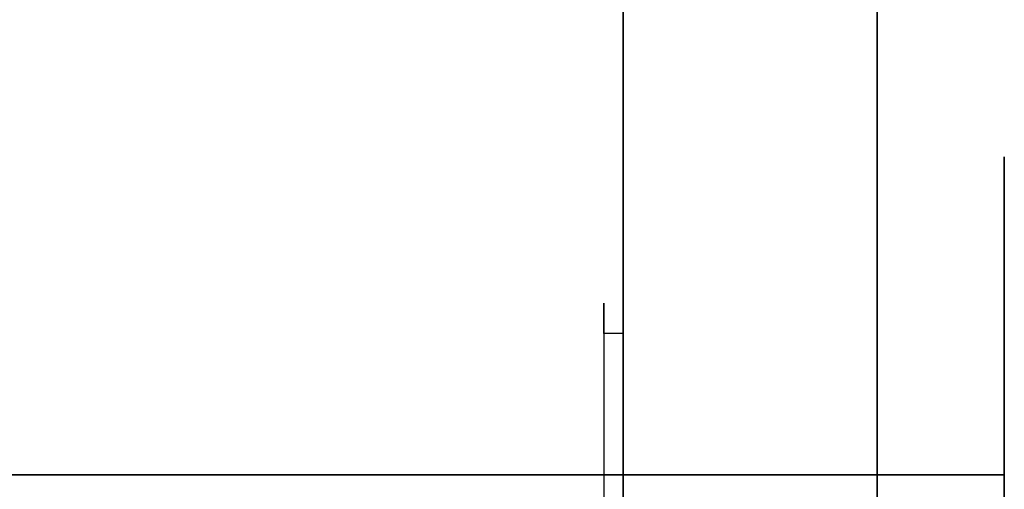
# Model space of a CAD drawing. Header units: millimetres. Extents: x 0 to 1524, y 0 to 1016.
# Tile 302 of 352: x 1393.416 to 1394.965, y 397.384 to 398.122. Entities that reach past the tile are written whole.
import ezdxf

# ---------------------------------------------------------------- set-up
doc = ezdxf.new("R2010")
doc.units = ezdxf.units.MM
doc.header["$LTSCALE"] = 83.82
doc.layers.get('0').update_dxf_attribs({"linetype": 'CONTINUOUS'})

msp = doc.modelspace()

# ---------------------------------------------------------------- linework, layer by layer
at = {"color": 6, "linetype": 'CONTINUOUS'}
for p, q in [((1394.3654, 400.2567), (1394.3654, 393.7567)), ((1394.3654, 393.7567), (1394.3654, 400.2567)), ((1394.3654, 400.2567), (1394.3654, 393.7567)), ((1394.3654, 393.7567), (1394.3654, 400.2567)), ((1394.3654, 400.2567), (1394.3654, 393.7567)), ((1394.3654, 393.7567), (1394.3654, 400.2567)), ((1394.3654, 400.2567), (1394.3654, 393.7567)), ((1394.3654, 393.7567), (1394.3654, 400.2567)), ((1394.7654, 399.1467), (1394.7654, 397.4067)), ((1394.7654, 397.4067), (1394.7654, 399.1467)), ((1394.7654, 399.1467), (1394.7654, 397.4067)), ((1394.7654, 397.4067), (1394.7654, 399.1467)), ((1394.7654, 399.1467), (1394.7654, 397.4067)), ((1394.7654, 397.4067), (1394.7654, 399.1467)), ((1394.7654, 399.1467), (1394.7654, 397.4067)), ((1394.7654, 397.4067), (1394.7654, 399.1467)), ((1394.7654, 399.1467), (1394.7654, 397.4067)), ((1394.7654, 397.4067), (1394.7654, 399.1467)), ((1394.7654, 399.1467), (1394.7654, 397.4067)), ((1394.7654, 397.4067), (1394.7654, 399.1467)), ((1394.7654, 399.1467), (1394.7654, 397.4067)), ((1394.7654, 397.4067), (1394.7654, 399.1467)), ((1394.7654, 399.1467), (1394.7654, 397.4067)), ((1394.7654, 397.4067), (1394.7654, 399.1467)), ((1394.3354, 397.6289), (1394.3354, 397.2238)), ((1394.3354, 397.6289), (1394.3354, 397.2238)), ((1394.3354, 397.6289), (1394.3354, 397.2238)), ((1394.3354, 397.6289), (1394.3354, 397.2238)), ((1394.3654, 397.6289), (1394.3654, 397.2238)), ((1394.3654, 397.6289), (1394.3654, 397.2238)), ((1394.3654, 397.6289), (1394.3654, 397.2238)), ((1394.3654, 397.6289), (1394.3654, 397.2238)), ((1392.9214, 397.4067), (1394.7654, 397.4067)), ((1394.7654, 397.4067), (1392.9214, 397.4067)), ((1392.9214, 397.4067), (1394.7654, 397.4067)), ((1394.7654, 397.4067), (1392.9214, 397.4067)), ((1392.9214, 397.4067), (1394.7654, 397.4067)), ((1394.7654, 397.4067), (1392.9214, 397.4067)), ((1392.9214, 397.4067), (1394.7654, 397.4067)), ((1394.7654, 397.4067), (1392.9214, 397.4067)), ((1394.7654, 397.4067), (1392.9654, 397.4067)), ((1392.9654, 397.4067), (1394.7654, 397.4067)), ((1394.7654, 397.4067), (1392.9654, 397.4067)), ((1392.9654, 397.4067), (1394.7654, 397.4067)), ((1394.7654, 397.4067), (1392.9654, 397.4067)), ((1392.9654, 397.4067), (1394.7654, 397.4067)), ((1394.7654, 397.4067), (1392.9654, 397.4067)), ((1392.9654, 397.4067), (1394.7654, 397.4067)), ((1394.7654, 397.4067), (1394.7654, 396.6067)), ((1394.7654, 397.4067), (1394.7654, 396.6067)), ((1394.7654, 396.6067), (1394.7654, 397.4067)), ((1394.7654, 397.4067), (1394.7654, 396.6067)), ((1394.7654, 397.4067), (1394.7654, 396.6067)), ((1394.7654, 397.4067), (1394.7654, 396.6067)), ((1394.7654, 396.6067), (1394.7654, 397.4067)), ((1394.7654, 397.4067), (1394.7654, 396.6067)), ((1394.7654, 397.4067), (1394.7654, 396.6067)), ((1394.7654, 397.4067), (1394.7654, 396.6067)), ((1394.7654, 396.6067), (1394.7654, 397.4067)), ((1394.7654, 397.4067), (1394.7654, 396.6067)), ((1394.7654, 397.4067), (1394.7654, 396.6067)), ((1394.7654, 397.4067), (1394.7654, 396.6067)), ((1394.7654, 396.6067), (1394.7654, 397.4067)), ((1394.7654, 397.4067), (1394.7654, 396.6067)), ((1394.9654, 396.6067), (1394.9654, 397.4067)), ((1394.9654, 397.4067), (1394.9654, 396.6067)), ((1394.9654, 396.6067), (1394.9654, 397.4067)), ((1394.9654, 397.4067), (1394.9654, 396.6067)), ((1394.9654, 396.6067), (1394.9654, 397.4067)), ((1394.9654, 397.4067), (1394.9654, 396.6067)), ((1394.9654, 396.6067), (1394.9654, 397.4067)), ((1394.9654, 397.4067), (1394.9654, 396.6067))]:
    msp.add_line(p, q, dxfattribs=at)
at = {"color": 7, "linetype": 'CONTINUOUS'}
for p, q in [((1394.7654, 397.9067), (1394.7654, 397.8067)), ((1394.7654, 396.1067), (1394.7654, 397.9067)), ((1394.7654, 397.9067), (1394.7654, 397.8067)), ((1394.7654, 396.1067), (1394.7654, 397.9067)), ((1394.7654, 397.9067), (1394.7654, 397.8067)), ((1394.7654, 396.1067), (1394.7654, 397.9067)), ((1394.7654, 397.9067), (1394.7654, 397.8067)), ((1394.7654, 396.1067), (1394.7654, 397.9067)), ((1394.9654, 397.9067), (1394.9654, 397.5067)), ((1394.9654, 396.1067), (1394.9654, 397.9067)), ((1394.9654, 397.9067), (1394.9654, 397.8067)), ((1394.9654, 397.8067), (1394.9654, 397.9067)), ((1394.9654, 397.9067), (1394.9654, 397.5067)), ((1394.9654, 396.1067), (1394.9654, 397.9067)), ((1394.9654, 397.9067), (1394.9654, 397.8067)), ((1394.9654, 397.8067), (1394.9654, 397.9067)), ((1394.9654, 397.9067), (1394.9654, 397.5067)), ((1394.9654, 396.1067), (1394.9654, 397.9067)), ((1394.9654, 397.9067), (1394.9654, 397.8067)), ((1394.9654, 397.8067), (1394.9654, 397.9067)), ((1394.9654, 397.9067), (1394.9654, 397.5067)), ((1394.9654, 396.1067), (1394.9654, 397.9067)), ((1394.9654, 397.9067), (1394.9654, 397.8067)), ((1394.9654, 397.8067), (1394.9654, 397.9067)), ((1394.7654, 397.8067), (1394.7654, 397.6067)), ((1394.7654, 397.8067), (1394.7654, 397.6067)), ((1394.7654, 397.8067), (1394.7654, 397.6067)), ((1394.7654, 397.8067), (1394.7654, 397.6067)), ((1394.9654, 397.8067), (1394.9654, 396.2067)), ((1394.9654, 397.6067), (1394.9654, 397.8067)), ((1394.9654, 397.8067), (1394.9654, 396.2067)), ((1394.9654, 397.6067), (1394.9654, 397.8067)), ((1394.9654, 397.8067), (1394.9654, 396.2067)), ((1394.9654, 397.6067), (1394.9654, 397.8067)), ((1394.9654, 397.8067), (1394.9654, 396.2067)), ((1394.9654, 397.6067), (1394.9654, 397.8067)), ((1394.7654, 397.7586), (1394.7654, 396.2547)), ((1394.7654, 397.5067), (1394.7654, 397.7586)), ((1394.7654, 397.7586), (1394.7654, 396.2547)), ((1394.7654, 397.5067), (1394.7654, 397.7586)), ((1394.7654, 397.7586), (1394.7654, 396.2547)), ((1394.7654, 397.5067), (1394.7654, 397.7586)), ((1394.7654, 397.7586), (1394.7654, 396.2547)), ((1394.7654, 397.5067), (1394.7654, 397.7586)), ((1394.9654, 397.7067), (1394.9654, 397.6467)), ((1394.9654, 397.6467), (1394.9654, 397.7067)), ((1394.9654, 397.7067), (1394.9654, 397.6467)), ((1394.9654, 397.6467), (1394.9654, 397.7067)), ((1394.9654, 397.7067), (1394.9654, 397.6467)), ((1394.9654, 397.6467), (1394.9654, 397.7067)), ((1394.9654, 397.7067), (1394.9654, 397.6467)), ((1394.9654, 397.6467), (1394.9654, 397.7067)), ((1394.3354, 397.677), (1394.3354, 397.6648)), ((1394.3354, 397.6661), (1394.3354, 397.677)), ((1394.3354, 397.677), (1394.3354, 397.6648)), ((1394.3354, 397.6661), (1394.3354, 397.677)), ((1394.3354, 397.677), (1394.3354, 397.6648)), ((1394.3354, 397.6661), (1394.3354, 397.677)), ((1394.3354, 397.677), (1394.3354, 397.6648)), ((1394.3354, 397.6661), (1394.3354, 397.677)), ((1394.3654, 397.677), (1394.3654, 397.6661)), ((1394.3654, 397.6648), (1394.3654, 397.677)), ((1394.3654, 397.677), (1394.3654, 397.6661)), ((1394.3654, 397.6648), (1394.3654, 397.677)), ((1394.3654, 397.677), (1394.3654, 397.6661)), ((1394.3654, 397.6648), (1394.3654, 397.677)), ((1394.3654, 397.677), (1394.3654, 397.6661)), ((1394.3654, 397.6648), (1394.3654, 397.677)), ((1394.3354, 397.6289), (1394.3354, 397.6661)), ((1394.3354, 397.6289), (1394.3354, 397.6661)), ((1394.3354, 397.6289), (1394.3354, 397.6661)), ((1394.3354, 397.6289), (1394.3354, 397.6661)), ((1394.3354, 397.6648), (1394.3354, 397.6261)), ((1394.3354, 397.6648), (1394.3354, 397.6261)), ((1394.3354, 397.6648), (1394.3354, 397.6261)), ((1394.3354, 397.6648), (1394.3354, 397.6261)), ((1394.3654, 397.6661), (1394.3654, 397.6289)), ((1394.3654, 397.6661), (1394.3654, 397.6289)), ((1394.3654, 397.6661), (1394.3654, 397.6289)), ((1394.3654, 397.6661), (1394.3654, 397.6289)), ((1394.3654, 397.6261), (1394.3654, 397.6648)), ((1394.3654, 397.6261), (1394.3654, 397.6648)), ((1394.3654, 397.6261), (1394.3654, 397.6648)), ((1394.3654, 397.6261), (1394.3654, 397.6648)), ((1394.9654, 396.3667), (1394.9654, 397.6467)), ((1394.9654, 397.6467), (1394.9654, 396.3667)), ((1394.9654, 396.3667), (1394.9654, 397.6467)), ((1394.9654, 397.6467), (1394.9654, 396.3667)), ((1394.9654, 396.3667), (1394.9654, 397.6467)), ((1394.9654, 397.6467), (1394.9654, 396.3667)), ((1394.9654, 396.3667), (1394.9654, 397.6467)), ((1394.9654, 397.6467), (1394.9654, 396.3667)), ((1394.3654, 397.6289), (1394.3354, 397.6289)), ((1394.3654, 397.6289), (1394.3354, 397.6289)), ((1394.3654, 397.6289), (1394.3354, 397.6289)), ((1394.3654, 397.6289), (1394.3354, 397.6289)), ((1394.3354, 397.6261), (1394.3354, 396.556)), ((1394.3354, 397.6261), (1394.3354, 396.556)), ((1394.3354, 397.6261), (1394.3354, 396.556)), ((1394.3354, 397.6261), (1394.3354, 396.556)), ((1394.3654, 396.556), (1394.3654, 397.6261)), ((1394.3654, 396.556), (1394.3654, 397.6261)), ((1394.3654, 396.556), (1394.3654, 397.6261)), ((1394.3654, 396.556), (1394.3654, 397.6261)), ((1394.7654, 397.6067), (1394.7654, 397.5067)), ((1394.7654, 397.6067), (1394.7654, 397.5067)), ((1394.7654, 397.6067), (1394.7654, 397.5067)), ((1394.7654, 397.6067), (1394.7654, 397.5067)), ((1394.9654, 397.5067), (1394.9654, 397.6067)), ((1394.9654, 397.5067), (1394.9654, 397.6067)), ((1394.9654, 397.5067), (1394.9654, 397.6067)), ((1394.9654, 397.5067), (1394.9654, 397.6067)), ((1394.7654, 397.4067), (1394.7654, 397.5067)), ((1394.7654, 397.5067), (1394.7654, 397.4067)), ((1394.7654, 397.4067), (1394.7654, 397.5067)), ((1394.7654, 397.5067), (1394.7654, 397.4067)), ((1394.7654, 397.4067), (1394.7654, 397.5067)), ((1394.7654, 397.5067), (1394.7654, 397.4067)), ((1394.7654, 397.4067), (1394.7654, 397.5067)), ((1394.7654, 397.5067), (1394.7654, 397.4067)), ((1394.9654, 397.5067), (1394.9654, 397.4067)), ((1394.9654, 397.0067), (1394.9654, 397.5067)), ((1394.9654, 397.4067), (1394.9654, 397.5067)), ((1394.9654, 397.5067), (1394.9654, 397.4067)), ((1394.9654, 397.0067), (1394.9654, 397.5067)), ((1394.9654, 397.4067), (1394.9654, 397.5067)), ((1394.9654, 397.5067), (1394.9654, 397.4067)), ((1394.9654, 397.0067), (1394.9654, 397.5067)), ((1394.9654, 397.4067), (1394.9654, 397.5067)), ((1394.9654, 397.5067), (1394.9654, 397.4067)), ((1394.9654, 397.0067), (1394.9654, 397.5067)), ((1394.9654, 397.4067), (1394.9654, 397.5067)), ((1394.9654, 397.4067), (1394.7654, 397.4067)), ((1394.7654, 397.4067), (1394.7654, 396.6067)), ((1394.9654, 397.4067), (1394.7654, 397.4067)), ((1394.7654, 397.4067), (1394.9654, 397.4067)), ((1394.7654, 396.6067), (1394.7654, 397.4067)), ((1394.7654, 397.4067), (1394.9654, 397.4067)), ((1394.9654, 397.4067), (1394.7654, 397.4067)), ((1394.7654, 397.4067), (1394.7654, 396.6067)), ((1394.9654, 397.4067), (1394.7654, 397.4067)), ((1394.7654, 397.4067), (1394.9654, 397.4067)), ((1394.7654, 396.6067), (1394.7654, 397.4067)), ((1394.7654, 397.4067), (1394.9654, 397.4067)), ((1394.9654, 397.4067), (1394.7654, 397.4067)), ((1394.7654, 397.4067), (1394.7654, 396.6067)), ((1394.9654, 397.4067), (1394.7654, 397.4067)), ((1394.7654, 397.4067), (1394.9654, 397.4067)), ((1394.7654, 396.6067), (1394.7654, 397.4067)), ((1394.7654, 397.4067), (1394.9654, 397.4067)), ((1394.9654, 397.4067), (1394.7654, 397.4067)), ((1394.7654, 397.4067), (1394.7654, 396.6067)), ((1394.9654, 397.4067), (1394.7654, 397.4067)), ((1394.7654, 397.4067), (1394.9654, 397.4067)), ((1394.7654, 396.6067), (1394.7654, 397.4067)), ((1394.7654, 397.4067), (1394.9654, 397.4067)), ((1394.9654, 396.6067), (1394.9654, 397.4067)), ((1394.9654, 397.4067), (1394.9654, 396.6067)), ((1394.9654, 396.6067), (1394.9654, 397.4067)), ((1394.9654, 397.4067), (1394.9654, 396.6067)), ((1394.9654, 396.6067), (1394.9654, 397.4067)), ((1394.9654, 397.4067), (1394.9654, 396.6067)), ((1394.9654, 396.6067), (1394.9654, 397.4067)), ((1394.9654, 397.4067), (1394.9654, 396.6067))]:
    msp.add_line(p, q, dxfattribs=at)
at = {"color": 6, "linetype": 'CONTINUOUS'}
for points in [[(1394.3654, 397.0067), (1394.3654, 397.0843), (1394.3654, 397.1591), (1394.3654, 397.228), (1394.3654, 397.2895), (1394.3654, 397.339), (1394.3654, 397.3759), (1394.3654, 397.3988), (1394.3654, 397.4067), (1394.3654, 397.399), (1394.3654, 397.3765), (1394.3654, 397.3398), (1394.3654, 397.2895), (1394.3654, 397.2292), (1394.3654, 397.1604), (1394.3654, 397.0857), (1394.3654, 397.0067)], [(1394.3654, 397.0067), (1394.3654, 397.0843), (1394.3654, 397.1591), (1394.3654, 397.228), (1394.3654, 397.2895), (1394.3654, 397.339), (1394.3654, 397.3759), (1394.3654, 397.3988), (1394.3654, 397.4067), (1394.3654, 397.399), (1394.3654, 397.3765), (1394.3654, 397.3398), (1394.3654, 397.2895), (1394.3654, 397.2292), (1394.3654, 397.1604), (1394.3654, 397.0857), (1394.3654, 397.0067)], [(1394.3654, 397.0067), (1394.3654, 397.0843), (1394.3654, 397.1591), (1394.3654, 397.228), (1394.3654, 397.2895), (1394.3654, 397.339), (1394.3654, 397.3759), (1394.3654, 397.3988), (1394.3654, 397.4067), (1394.3654, 397.399), (1394.3654, 397.3765), (1394.3654, 397.3398), (1394.3654, 397.2895), (1394.3654, 397.2292), (1394.3654, 397.1604), (1394.3654, 397.0857), (1394.3654, 397.0067)], [(1394.3654, 397.0067), (1394.3654, 397.0843), (1394.3654, 397.1591), (1394.3654, 397.228), (1394.3654, 397.2895), (1394.3654, 397.339), (1394.3654, 397.3759), (1394.3654, 397.3988), (1394.3654, 397.4067), (1394.3654, 397.399), (1394.3654, 397.3765), (1394.3654, 397.3398), (1394.3654, 397.2895), (1394.3654, 397.2292), (1394.3654, 397.1604), (1394.3654, 397.0857), (1394.3654, 397.0067)], [(1394.3654, 397.0067), (1394.3654, 397.0843), (1394.3654, 397.1591), (1394.3654, 397.228), (1394.3654, 397.2895), (1394.3654, 397.339), (1394.3654, 397.3759), (1394.3654, 397.3988), (1394.3654, 397.4067), (1394.3654, 397.399), (1394.3654, 397.3765), (1394.3654, 397.3398), (1394.3654, 397.2895), (1394.3654, 397.2292), (1394.3654, 397.1604), (1394.3654, 397.0857), (1394.3654, 397.0067)], [(1394.3654, 397.0067), (1394.3654, 397.0843), (1394.3654, 397.1591), (1394.3654, 397.228), (1394.3654, 397.2895), (1394.3654, 397.339), (1394.3654, 397.3759), (1394.3654, 397.3988), (1394.3654, 397.4067), (1394.3654, 397.399), (1394.3654, 397.3765), (1394.3654, 397.3398), (1394.3654, 397.2895), (1394.3654, 397.2292), (1394.3654, 397.1604), (1394.3654, 397.0857), (1394.3654, 397.0067)], [(1394.3654, 397.0067), (1394.3654, 397.0843), (1394.3654, 397.1591), (1394.3654, 397.228), (1394.3654, 397.2895), (1394.3654, 397.339), (1394.3654, 397.3759), (1394.3654, 397.3988), (1394.3654, 397.4067), (1394.3654, 397.399), (1394.3654, 397.3765), (1394.3654, 397.3398), (1394.3654, 397.2895), (1394.3654, 397.2292), (1394.3654, 397.1604), (1394.3654, 397.0857), (1394.3654, 397.0067)], [(1394.3654, 397.0067), (1394.3654, 397.0843), (1394.3654, 397.1591), (1394.3654, 397.228), (1394.3654, 397.2895), (1394.3654, 397.339), (1394.3654, 397.3759), (1394.3654, 397.3988), (1394.3654, 397.4067), (1394.3654, 397.399), (1394.3654, 397.3765), (1394.3654, 397.3398), (1394.3654, 397.2895), (1394.3654, 397.2292), (1394.3654, 397.1604), (1394.3654, 397.0857), (1394.3654, 397.0067)], [(1394.7654, 397.4067), (1394.8042, 397.4067), (1394.8416, 397.4067), (1394.8761, 397.4067), (1394.9068, 397.4067), (1394.9316, 397.4067), (1394.95, 397.4067), (1394.9614, 397.4067), (1394.9654, 397.4067)], [(1394.9654, 397.4067), (1394.9616, 397.4067), (1394.9503, 397.4067), (1394.932, 397.4067), (1394.9068, 397.4067), (1394.8766, 397.4067), (1394.8422, 397.4067), (1394.8049, 397.4067), (1394.7654, 397.4067)], [(1394.7654, 397.4067), (1394.8042, 397.4067), (1394.8416, 397.4067), (1394.8761, 397.4067), (1394.9068, 397.4067), (1394.9316, 397.4067), (1394.95, 397.4067), (1394.9614, 397.4067), (1394.9654, 397.4067)], [(1394.9654, 397.4067), (1394.9616, 397.4067), (1394.9503, 397.4067), (1394.932, 397.4067), (1394.9068, 397.4067), (1394.8766, 397.4067), (1394.8422, 397.4067), (1394.8049, 397.4067), (1394.7654, 397.4067)], [(1394.7654, 397.4067), (1394.8042, 397.4067), (1394.8416, 397.4067), (1394.8761, 397.4067), (1394.9068, 397.4067), (1394.9316, 397.4067), (1394.95, 397.4067), (1394.9614, 397.4067), (1394.9654, 397.4067)], [(1394.9654, 397.4067), (1394.9616, 397.4067), (1394.9503, 397.4067), (1394.932, 397.4067), (1394.9068, 397.4067), (1394.8766, 397.4067), (1394.8422, 397.4067), (1394.8049, 397.4067), (1394.7654, 397.4067)], [(1394.7654, 397.4067), (1394.8042, 397.4067), (1394.8416, 397.4067), (1394.8761, 397.4067), (1394.9068, 397.4067), (1394.9316, 397.4067), (1394.95, 397.4067), (1394.9614, 397.4067), (1394.9654, 397.4067)], [(1394.9654, 397.4067), (1394.9616, 397.4067), (1394.9503, 397.4067), (1394.932, 397.4067), (1394.9068, 397.4067), (1394.8766, 397.4067), (1394.8422, 397.4067), (1394.8049, 397.4067), (1394.7654, 397.4067)]]:
    msp.add_lwpolyline(points, dxfattribs=at)

doc.saveas('drawing.dxf')
